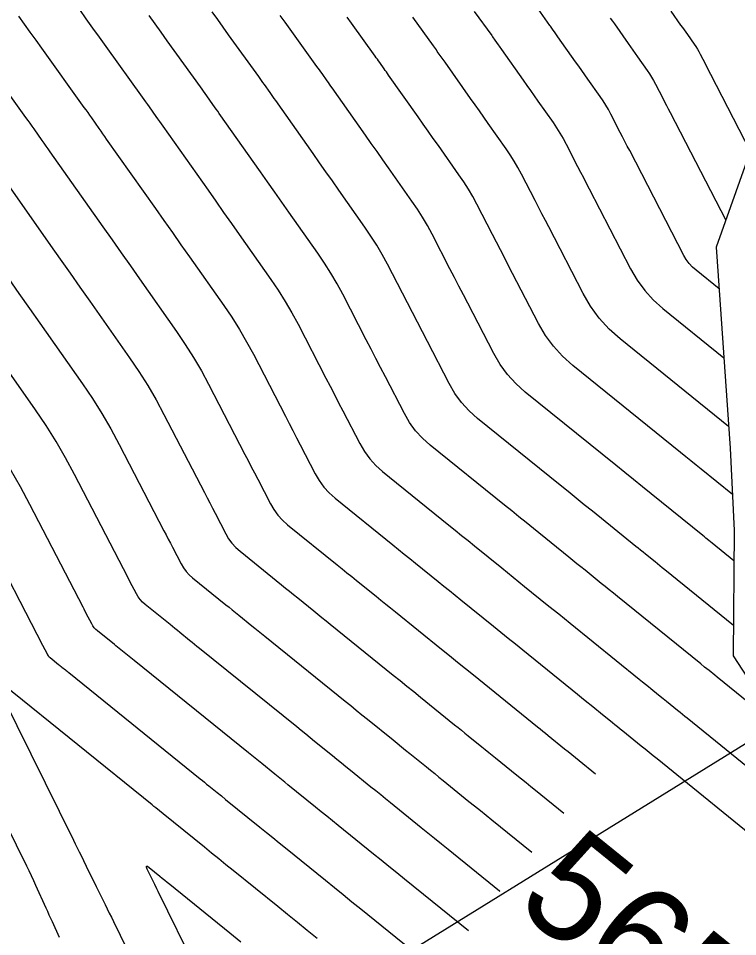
# Model space of a CAD drawing. Extents: x 954385 to 988206, y 1868364 to 1924553.
# Drawn here: x 956207.1 to 956247.4, y 1922490.5 to 1922541.9 of the extents above; entities that cross this region are included whole.
import ezdxf

# ---------------------------------------------------------------- set-up
doc = ezdxf.new("R2010")
doc.units = 0
for name, color, linetype in [('24', 7, 'Continuous'), ('26', 7, 'Continuous'), ('5', 7, 'Continuous'), ('6', 7, 'Continuous'), ('7', 7, 'Continuous')]:
    doc.layers.add(name, color=color, linetype=linetype)

msp = doc.modelspace()

# ---------------------------------------------------------------- linework, layer by layer
at = {"layer": '24'}
msp.add_lwpolyline([(956251.505, 1922544.069), (956246.195, 1922529.097), (956246.97, 1922517.848), (956247.201, 1922513.241), (956247.149, 1922506.234), (956252.606, 1922497.85), (956260.741, 1922491.104), (956264.639, 1922487.627), (956268.531, 1922484.147), (956275.22, 1922476.516), (956275.316, 1922476.33), (956275.317, 1922476.329), (956274.698, 1922475.939), (956278.208, 1922466.621), (956280.023, 1922456.008), (956279.545, 1922455.395), (956270.204, 1922438.277), (956267.142, 1922424.68), (956279.142, 1922420.299), (956289.316, 1922414.801)], dxfattribs=at)
at = {"layer": '26'}
msp.add_lwpolyline([(956357.131, 1922568.928), (955972.282, 1922330.92), (955975.123, 1922336.204), (955972.282, 1922330.92), (955978.279, 1922331.101)], dxfattribs=at)
at = {"layer": '6'}
for points in [[(956232.658, 1922542.277), (956233.63, 1922540.926), (956233.676, 1922540.862), (956233.722, 1922540.797), (956233.768, 1922540.732), (956233.814, 1922540.667), (956233.997, 1922540.407), (956234.043, 1922540.342), (956234.089, 1922540.278), (956234.135, 1922540.213), (956234.181, 1922540.148), (956235.389, 1922538.438), (956235.598, 1922538.142), (956235.806, 1922537.847), (956236.014, 1922537.551), (956236.222, 1922537.256), (956237.066, 1922536.058), (956237.264, 1922535.767), (956237.451, 1922535.47), (956237.628, 1922535.167), (956237.795, 1922534.858), (956238.441, 1922533.608), (956238.603, 1922533.295), (956238.765, 1922532.983), (956238.926, 1922532.67), (956239.088, 1922532.357), (956241.407, 1922527.874), (956241.771, 1922527.25), (956242.194, 1922526.673), (956242.675, 1922526.143), (956243.213, 1922525.661), (956246.621, 1922522.911)], [(956249.8, 1922502.161), (956246.255, 1922505.03), (956246.116, 1922505.142), (956245.793, 1922505.404), (956245.548, 1922505.602), (956245.325, 1922505.783), (956240.666, 1922509.554), (956240.439, 1922509.737), (956240.213, 1922509.921), (956239.986, 1922510.104), (956239.76, 1922510.287), (956238.853, 1922511.019), (956238.626, 1922511.202), (956238.399, 1922511.385), (956238.173, 1922511.568), (956237.946, 1922511.752), (956235.966, 1922513.354), (956235.561, 1922513.682), (956235.155, 1922514.01), (956234.749, 1922514.337), (956234.343, 1922514.665), (956230.186, 1922518.02), (956229.758, 1922518.403), (956229.375, 1922518.825), (956229.039, 1922519.284), (956228.749, 1922519.78), (956227.682, 1922521.843), (956227.416, 1922522.359), (956227.149, 1922522.874), (956226.882, 1922523.39), (956226.615, 1922523.906), (956225.294, 1922526.459), (956224.975, 1922527.05), (956224.637, 1922527.63), (956224.279, 1922528.198), (956223.902, 1922528.754), (956222.289, 1922531.044), (956221.891, 1922531.609), (956221.493, 1922532.174), (956221.094, 1922532.739), (956220.695, 1922533.303), (956218.385, 1922536.573), (956218.298, 1922536.697), (956218.21, 1922536.821), (956218.122, 1922536.945), (956218.035, 1922537.069), (956217.685, 1922537.566), (956217.597, 1922537.69), (956217.509, 1922537.814), (956217.421, 1922537.937), (956217.332, 1922538.061), (956215.475, 1922540.642), (956215.136, 1922541.114), (956214.799, 1922541.587), (956214.462, 1922542.06)], [(956206.591, 1922527.335), (956207.179, 1922526.501), (956207.767, 1922525.667), (956208.355, 1922524.832), (956210.737, 1922521.45), (956211.294, 1922520.629), (956211.823, 1922519.79), (956212.323, 1922518.934), (956212.794, 1922518.061), (956215.294, 1922513.228), (956215.413, 1922512.997), (956215.533, 1922512.766), (956215.652, 1922512.536), (956215.772, 1922512.305), (956216.249, 1922511.382), (956216.379, 1922511.159), (956216.529, 1922510.954), (956216.7, 1922510.766), (956216.892, 1922510.594), (956218.753, 1922509.093), (956218.934, 1922508.946), (956219.116, 1922508.799), (956219.297, 1922508.653), (956219.479, 1922508.506), (956220.205, 1922507.918), (956220.386, 1922507.772), (956220.568, 1922507.625), (956220.749, 1922507.478), (956220.931, 1922507.331), (956225.424, 1922503.704), (956225.74, 1922503.449), (956226.056, 1922503.194), (956226.371, 1922502.939), (956226.687, 1922502.683), (956228.114, 1922501.528), (956228.347, 1922501.339), (956228.58, 1922501.151), (956228.813, 1922500.962), (956229.046, 1922500.773), (956229.978, 1922500.019), (956230.211, 1922499.831), (956230.444, 1922499.642), (956230.676, 1922499.454), (956230.909, 1922499.265), (956232.359, 1922498.092), (956232.678, 1922497.834), (956232.997, 1922497.575), (956233.317, 1922497.317), (956233.636, 1922497.059), (956235.88, 1922495.243)], [(956217.116, 1922488.683), (956214.973, 1922493.045), (956214.9, 1922493.191), (956214.774, 1922493.448), (956214.356, 1922494.3), (956214.308, 1922494.416), (956214.31, 1922494.47), (956214.363, 1922494.461), (956214.466, 1922494.388), (956215.057, 1922493.91), (956215.198, 1922493.796), (956215.339, 1922493.682), (956215.48, 1922493.568), (956215.621, 1922493.453), (956218.986, 1922490.73), (956219.594, 1922490.239)]]:
    msp.add_lwpolyline(points, dxfattribs=at)
at = {"layer": '7'}
for points in [[(956210.562, 1922542.388), (956210.929, 1922541.868), (956211.298, 1922541.35), (956211.668, 1922540.832), (956212.038, 1922540.316), (956214.073, 1922537.487), (956214.17, 1922537.352), (956214.267, 1922537.217), (956214.363, 1922537.081), (956214.459, 1922536.945), (956214.842, 1922536.401), (956214.938, 1922536.265), (956215.034, 1922536.129), (956215.13, 1922535.993), (956215.226, 1922535.858), (956217.757, 1922532.276), (956218.193, 1922531.658), (956218.63, 1922531.039), (956219.066, 1922530.421), (956219.502, 1922529.802), (956221.269, 1922527.293), (956221.682, 1922526.684), (956222.074, 1922526.062), (956222.445, 1922525.427), (956222.794, 1922524.779), (956224.351, 1922521.77), (956224.588, 1922521.312), (956224.826, 1922520.853), (956225.063, 1922520.394), (956225.3, 1922519.935), (956226.249, 1922518.101), (956226.507, 1922517.659), (956226.806, 1922517.25), (956227.146, 1922516.876), (956227.528, 1922516.535), (956231.225, 1922513.551), (956231.586, 1922513.259), (956231.947, 1922512.968), (956232.308, 1922512.676), (956232.669, 1922512.384), (956234.196, 1922511.148), (956234.515, 1922510.891), (956234.833, 1922510.633), (956235.152, 1922510.376), (956235.47, 1922510.119), (956236.744, 1922509.09), (956237.063, 1922508.833), (956237.381, 1922508.575), (956237.7, 1922508.318), (956238.018, 1922508.06), (956241.883, 1922504.932), (956242.076, 1922504.775), (956242.398, 1922504.515), (956242.527, 1922504.41), (956242.656, 1922504.306), (956243.057, 1922503.981), (956243.234, 1922503.838), (956243.41, 1922503.695), (956244.035, 1922503.19), (956244.168, 1922503.082), (956244.302, 1922502.974), (956244.435, 1922502.866), (956244.569, 1922502.758), (956251.719, 1922496.971)], [(956247.162, 1922507.933), (956243.314, 1922511.048), (956243.179, 1922511.157), (956243.044, 1922511.266), (956242.91, 1922511.375), (956242.775, 1922511.484), (956242.235, 1922511.919), (956242.1, 1922512.028), (956241.966, 1922512.137), (956241.831, 1922512.246), (956241.696, 1922512.355), (956239.264, 1922514.323), (956238.813, 1922514.688), (956238.363, 1922515.052), (956237.912, 1922515.416), (956237.462, 1922515.78), (956232.845, 1922519.505), (956232.369, 1922519.931), (956231.944, 1922520.399), (956231.571, 1922520.908), (956231.249, 1922521.46), (956230.031, 1922523.815), (956229.752, 1922524.356), (956229.472, 1922524.896), (956229.192, 1922525.437), (956228.913, 1922525.977), (956227.794, 1922528.139), (956227.506, 1922528.674), (956227.2, 1922529.198), (956226.876, 1922529.712), (956226.534, 1922530.215), (956225.076, 1922532.286), (956224.715, 1922532.798), (956224.355, 1922533.308), (956223.995, 1922533.819), (956223.634, 1922534.33), (956221.544, 1922537.288), (956221.465, 1922537.4), (956221.386, 1922537.512), (956221.307, 1922537.624), (956221.227, 1922537.737), (956220.911, 1922538.186), (956220.831, 1922538.298), (956220.752, 1922538.41), (956220.672, 1922538.522), (956220.592, 1922538.634), (956218.912, 1922540.969), (956218.605, 1922541.396), (956218.3, 1922541.823), (956217.996, 1922542.252)], [(956246.356, 1922526.756), (956245.067, 1922527.797), (956244.863, 1922527.979), (956244.681, 1922528.179), (956244.521, 1922528.398), (956244.383, 1922528.634), (956241.352, 1922534.493), (956241.22, 1922534.749), (956241.088, 1922535.004), (956240.956, 1922535.26), (956240.823, 1922535.515), (956240.295, 1922536.537), (956240.158, 1922536.79), (956240.014, 1922537.038), (956239.86, 1922537.281), (956239.699, 1922537.519), (956239.009, 1922538.498), (956238.839, 1922538.74), (956238.669, 1922538.981), (956238.498, 1922539.223), (956238.328, 1922539.464), (956237.34, 1922540.863), (956237.302, 1922540.916), (956237.265, 1922540.969), (956237.227, 1922541.022), (956237.19, 1922541.075), (956237.04, 1922541.288), (956237.003, 1922541.341), (956236.965, 1922541.394), (956236.927, 1922541.446), (956236.889, 1922541.499), (956236.095, 1922542.603)], [(956243.658, 1922542.293), (956244.205, 1922541.518), (956244.3, 1922541.384), (956244.394, 1922541.251), (956244.488, 1922541.117), (956244.583, 1922540.983), (956244.965, 1922540.44), (956245.054, 1922540.309), (956245.139, 1922540.174), (956245.219, 1922540.037), (956245.295, 1922539.897), (956245.588, 1922539.33), (956245.734, 1922539.047), (956245.881, 1922538.764), (956248.101, 1922534.471)], [(956207.16, 1922542.01), (956207.477, 1922541.561), (956207.796, 1922541.113), (956208.116, 1922540.665), (956208.436, 1922540.218), (956210.814, 1922536.914), (956210.919, 1922536.767), (956211.024, 1922536.62), (956211.129, 1922536.473), (956211.233, 1922536.325), (956211.65, 1922535.734), (956211.754, 1922535.586), (956211.858, 1922535.438), (956211.963, 1922535.29), (956212.067, 1922535.143), (956214.818, 1922531.249), (956215.293, 1922530.577), (956215.767, 1922529.905), (956216.241, 1922529.232), (956216.715, 1922528.559), (956218.636, 1922525.832), (956219.085, 1922525.17), (956219.511, 1922524.494), (956219.914, 1922523.804), (956220.294, 1922523.1), (956222.087, 1922519.635), (956222.295, 1922519.233), (956222.502, 1922518.831), (956222.71, 1922518.43), (956222.918, 1922518.028), (956223.749, 1922516.421), (956223.975, 1922516.034), (956224.237, 1922515.676), (956224.535, 1922515.348), (956224.869, 1922515.049), (956228.107, 1922512.436), (956228.423, 1922512.181), (956228.739, 1922511.926), (956229.055, 1922511.67), (956229.371, 1922511.415), (956230.635, 1922510.392), (956230.951, 1922510.137), (956231.267, 1922509.881), (956231.583, 1922509.626), (956231.899, 1922509.37), (956233.729, 1922507.893), (956234.14, 1922507.561), (956234.55, 1922507.23), (956234.96, 1922506.898), (956235.37, 1922506.566), (956238.441, 1922504.081), (956238.654, 1922503.908), (956238.867, 1922503.736), (956239.293, 1922503.391), (956239.4, 1922503.304), (956239.506, 1922503.218), (956239.613, 1922503.132), (956239.719, 1922503.046), (956240.382, 1922502.509), (956240.529, 1922502.391), (956240.675, 1922502.273), (956240.821, 1922502.154), (956240.967, 1922502.036), (956241.999, 1922501.201), (956242.22, 1922501.022), (956242.441, 1922500.844), (956242.662, 1922500.665), (956242.882, 1922500.486), (956249.182, 1922495.388)], [(956247.188, 1922511.549), (956245.962, 1922512.542), (956245.876, 1922512.611), (956245.79, 1922512.681), (956245.618, 1922512.82), (956245.532, 1922512.889), (956245.446, 1922512.959), (956242.561, 1922515.293), (956242.066, 1922515.693), (956241.571, 1922516.094), (956241.075, 1922516.494), (956240.58, 1922516.894), (956235.504, 1922520.99), (956234.981, 1922521.458), (956234.514, 1922521.973), (956234.103, 1922522.533), (956233.749, 1922523.14), (956232.295, 1922525.951), (956232.045, 1922526.434), (956231.795, 1922526.918), (956231.545, 1922527.401), (956231.295, 1922527.885), (956230.294, 1922529.818), (956230.036, 1922530.297), (956229.762, 1922530.766), (956229.473, 1922531.226), (956229.167, 1922531.675), (956227.862, 1922533.529), (956227.54, 1922533.986), (956227.218, 1922534.443), (956226.895, 1922534.9), (956226.573, 1922535.357), (956224.703, 1922538.003), (956224.632, 1922538.103), (956224.562, 1922538.203), (956224.491, 1922538.304), (956224.42, 1922538.404), (956224.137, 1922538.806), (956224.066, 1922538.907), (956223.995, 1922539.007), (956223.923, 1922539.107), (956223.851, 1922539.207), (956222.348, 1922541.296), (956222.074, 1922541.678), (956221.801, 1922542.06)], [(956247.1, 1922515.258), (956245.359, 1922516.667), (956245.069, 1922516.901), (956244.779, 1922517.136), (956244.489, 1922517.371), (956244.198, 1922517.605), (956238.163, 1922522.475), (956237.592, 1922522.986), (956237.083, 1922523.547), (956236.635, 1922524.158), (956236.249, 1922524.82), (956234.56, 1922528.086), (956234.339, 1922528.513), (956234.118, 1922528.939), (956233.898, 1922529.366), (956233.677, 1922529.792), (956232.794, 1922531.498), (956232.567, 1922531.92), (956232.325, 1922532.334), (956232.07, 1922532.739), (956231.8, 1922533.136), (956230.649, 1922534.771), (956230.365, 1922535.175), (956230.081, 1922535.578), (956229.796, 1922535.981), (956229.512, 1922536.384), (956227.862, 1922538.718), (956227.8, 1922538.806), (956227.737, 1922538.895), (956227.675, 1922538.983), (956227.612, 1922539.072), (956227.363, 1922539.427), (956227.3, 1922539.515), (956227.237, 1922539.604), (956227.174, 1922539.692), (956227.111, 1922539.78), (956225.785, 1922541.623), (956225.543, 1922541.96)], [(956246.886, 1922519.067), (956240.822, 1922523.96), (956240.204, 1922524.513), (956239.652, 1922525.121), (956239.167, 1922525.783), (956238.749, 1922526.499), (956236.824, 1922530.222), (956236.633, 1922530.591), (956236.441, 1922530.961), (956236.25, 1922531.33), (956236.059, 1922531.7), (956235.295, 1922533.178), (956235.097, 1922533.544), (956234.888, 1922533.902), (956234.667, 1922534.253), (956234.433, 1922534.597), (956233.436, 1922536.014), (956233.19, 1922536.363), (956232.943, 1922536.712), (956232.697, 1922537.061), (956232.45, 1922537.411), (956231.022, 1922539.433), (956230.967, 1922539.509), (956230.913, 1922539.586), (956230.859, 1922539.663), (956230.805, 1922539.74), (956230.588, 1922540.047), (956230.534, 1922540.124), (956230.48, 1922540.2), (956230.425, 1922540.277), (956230.37, 1922540.353), (956229.222, 1922541.95)], [(956240.266, 1922541.908), (956240.382, 1922541.743), (956240.441, 1922541.66), (956240.499, 1922541.578), (956241.266, 1922540.491), (956241.399, 1922540.304), (956241.531, 1922540.116), (956241.664, 1922539.928), (956241.796, 1922539.741), (956242.332, 1922538.98), (956242.457, 1922538.795), (956242.576, 1922538.606), (956242.689, 1922538.413), (956242.795, 1922538.217), (956243.206, 1922537.423), (956243.308, 1922537.224), (956243.411, 1922537.026), (956243.514, 1922536.827), (956243.616, 1922536.629), (956246.731, 1922530.608)], [(956204.828, 1922540.131), (956207.554, 1922536.341), (956207.668, 1922536.183), (956207.781, 1922536.024), (956207.895, 1922535.864), (956208.007, 1922535.705), (956208.457, 1922535.066), (956208.57, 1922534.906), (956208.683, 1922534.747), (956208.795, 1922534.587), (956208.908, 1922534.428), (956211.879, 1922530.222), (956212.392, 1922529.496), (956212.904, 1922528.77), (956213.417, 1922528.044), (956213.929, 1922527.317), (956216.003, 1922524.371), (956216.488, 1922523.656), (956216.949, 1922522.926), (956217.384, 1922522.181), (956217.794, 1922521.42), (956219.823, 1922517.499), (956220.001, 1922517.154), (956220.179, 1922516.81), (956220.358, 1922516.465), (956220.536, 1922516.12), (956221.249, 1922514.741), (956221.443, 1922514.409), (956221.668, 1922514.102), (956221.923, 1922513.821), (956222.21, 1922513.564), (956224.989, 1922511.322), (956225.26, 1922511.103), (956225.532, 1922510.883), (956225.803, 1922510.664), (956226.074, 1922510.445), (956227.158, 1922509.568), (956227.429, 1922509.348), (956227.7, 1922509.129), (956227.972, 1922508.91), (956228.243, 1922508.691), (956230.823, 1922506.608), (956231.271, 1922506.246), (956231.718, 1922505.885), (956232.166, 1922505.523), (956232.613, 1922505.161), (956234.998, 1922503.23), (956235.296, 1922502.989), (956235.593, 1922502.748), (956236.188, 1922502.267), (956236.337, 1922502.146), (956236.485, 1922502.026), (956236.634, 1922501.906), (956236.783, 1922501.785), (956237.708, 1922501.037), (956237.912, 1922500.872), (956238.116, 1922500.707), (956238.319, 1922500.542), (956238.523, 1922500.377), (956239.437, 1922499.638)], [(956205.749, 1922533.712), (956208.941, 1922529.195), (956209.491, 1922528.416), (956210.042, 1922527.636), (956210.592, 1922526.855), (956211.142, 1922526.075), (956213.37, 1922522.911), (956213.891, 1922522.143), (956214.386, 1922521.358), (956214.853, 1922520.557), (956215.294, 1922519.74), (956217.558, 1922515.364), (956217.707, 1922515.076), (956217.856, 1922514.788), (956218.005, 1922514.5), (956218.154, 1922514.213), (956218.749, 1922513.062), (956218.911, 1922512.784), (956219.098, 1922512.528), (956219.312, 1922512.293), (956219.551, 1922512.079), (956221.871, 1922510.207), (956222.097, 1922510.024), (956222.324, 1922509.841), (956222.55, 1922509.658), (956222.776, 1922509.475), (956223.681, 1922508.743), (956223.908, 1922508.56), (956224.134, 1922508.377), (956224.36, 1922508.194), (956224.587, 1922508.011), (956228.124, 1922505.156), (956228.505, 1922504.848), (956228.887, 1922504.539), (956229.268, 1922504.231), (956229.65, 1922503.922), (956231.556, 1922502.379), (956231.747, 1922502.224), (956231.938, 1922502.07), (956232.129, 1922501.915), (956232.32, 1922501.761), (956233.083, 1922501.143), (956233.274, 1922500.989), (956233.464, 1922500.834), (956233.655, 1922500.68), (956233.846, 1922500.525), (956235.033, 1922499.564), (956235.295, 1922499.353), (956235.556, 1922499.141), (956235.818, 1922498.93), (956236.079, 1922498.718), (956237.659, 1922497.44)], [(956234.102, 1922493.046), (956234.074, 1922493.068), (956231.192, 1922495.4), (956230.815, 1922495.705), (956230.438, 1922496.01), (956230.061, 1922496.315), (956229.684, 1922496.62), (956227.973, 1922498.005), (956227.698, 1922498.227), (956227.423, 1922498.45), (956227.148, 1922498.673), (956226.873, 1922498.895), (956225.722, 1922499.827), (956225.472, 1922500.029), (956225.222, 1922500.231), (956224.973, 1922500.434), (956224.723, 1922500.636), (956223.724, 1922501.444), (956223.474, 1922501.647), (956223.224, 1922501.849), (956222.974, 1922502.051), (956222.724, 1922502.253), (956217.275, 1922506.652), (956217.138, 1922506.762), (956217.001, 1922506.873), (956216.865, 1922506.983), (956216.728, 1922507.094), (956216.181, 1922507.536), (956216.045, 1922507.647), (956215.908, 1922507.757), (956215.771, 1922507.868), (956215.634, 1922507.978), (956214.233, 1922509.109), (956214.089, 1922509.238), (956213.96, 1922509.38), (956213.847, 1922509.535), (956213.749, 1922509.702), (956213.389, 1922510.397), (956213.21, 1922510.745), (956213.03, 1922511.092), (956210.294, 1922516.381), (956209.792, 1922517.311), (956209.26, 1922518.222), (956208.698, 1922519.115), (956208.104, 1922519.989), (956205.568, 1922523.59)], [(956232.324, 1922490.848), (956228.749, 1922493.741), (956228.314, 1922494.092), (956227.879, 1922494.444), (956227.445, 1922494.796), (956227.01, 1922495.147), (956225.036, 1922496.745), (956224.719, 1922497.001), (956224.402, 1922497.258), (956224.085, 1922497.515), (956223.767, 1922497.771), (956222.232, 1922499.014), (956222.048, 1922499.163), (956221.864, 1922499.312), (956221.681, 1922499.461), (956221.497, 1922499.61), (956220.761, 1922500.206), (956220.577, 1922500.355), (956220.393, 1922500.503), (956220.209, 1922500.652), (956220.024, 1922500.801), (956213.619, 1922505.972), (956213.527, 1922506.046), (956213.435, 1922506.121), (956213.343, 1922506.195), (956213.251, 1922506.269), (956212.884, 1922506.567), (956212.792, 1922506.641), (956212.7, 1922506.715), (956212.608, 1922506.789), (956212.516, 1922506.864), (956211.575, 1922507.624), (956211.477, 1922507.71), (956211.391, 1922507.806), (956211.315, 1922507.91), (956211.249, 1922508.022), (956210.947, 1922508.606), (956210.826, 1922508.84), (956210.766, 1922508.957), (956207.794, 1922514.701), (956207.262, 1922515.688), (956206.698, 1922516.654)], [(956205.294, 1922513.021), (956208.501, 1922506.821), (956208.625, 1922506.582), (956208.749, 1922506.343), (956208.783, 1922506.285), (956208.822, 1922506.232), (956208.866, 1922506.183), (956208.916, 1922506.138), (956209.398, 1922505.749), (956209.445, 1922505.711), (956209.492, 1922505.673), (956209.539, 1922505.635), (956209.586, 1922505.597), (956209.775, 1922505.445), (956209.822, 1922505.407), (956209.869, 1922505.369), (956209.916, 1922505.331), (956209.963, 1922505.293), (956217.325, 1922499.349), (956217.443, 1922499.254), (956217.561, 1922499.158), (956217.679, 1922499.063), (956217.798, 1922498.967), (956218.27, 1922498.584), (956218.507, 1922498.393), (956218.743, 1922498.202), (956220.662, 1922496.648), (956221.022, 1922496.357), (956221.381, 1922496.066), (956221.74, 1922495.775), (956222.1, 1922495.484), (956224.335, 1922493.675), (956224.828, 1922493.277), (956225.32, 1922492.878), (956225.813, 1922492.48), (956226.305, 1922492.081), (956230.702, 1922488.525)], [(956223.861, 1922490.422), (956223.311, 1922490.867), (956222.761, 1922491.312), (956222.211, 1922491.758), (956221.661, 1922492.203), (956219.163, 1922494.224), (956218.761, 1922494.549), (956218.36, 1922494.874), (956217.959, 1922495.199), (956217.557, 1922495.524), (956215.254, 1922497.389), (956215.044, 1922497.559), (956214.835, 1922497.728), (956214.782, 1922497.77), (956214.73, 1922497.813), (956214.677, 1922497.855), (956214.625, 1922497.898), (956206.307, 1922504.613)], [(956206.26, 1922503.965), (956210.224, 1922495.93), (956210.331, 1922495.712), (956210.438, 1922495.495), (956210.545, 1922495.278), (956210.652, 1922495.061), (956211.079, 1922494.191), (956211.293, 1922493.757), (956211.506, 1922493.322), (956211.997, 1922492.323), (956212.115, 1922492.084), (956212.232, 1922491.845), (956212.35, 1922491.606), (956212.467, 1922491.368), (956213.595, 1922489.074)], [(956209.451, 1922490.47), (956209.05, 1922491.353), (956208.963, 1922491.543), (956208.877, 1922491.732), (956208.791, 1922491.922), (956208.705, 1922492.112), (956208.128, 1922493.38), (956208.002, 1922493.654), (956207.874, 1922493.927), (956207.744, 1922494.199), (956207.611, 1922494.47), (956204.138, 1922501.512)]]:
    msp.add_lwpolyline(points, dxfattribs=at)

# ---------------------------------------------------------------- texts
at = {"layer": '5'}
msp.add_text('565', height=6, rotation=321.0187, dxfattribs=at).set_placement((956234.826, 1922492.237))

doc.saveas('drawing.dxf')
